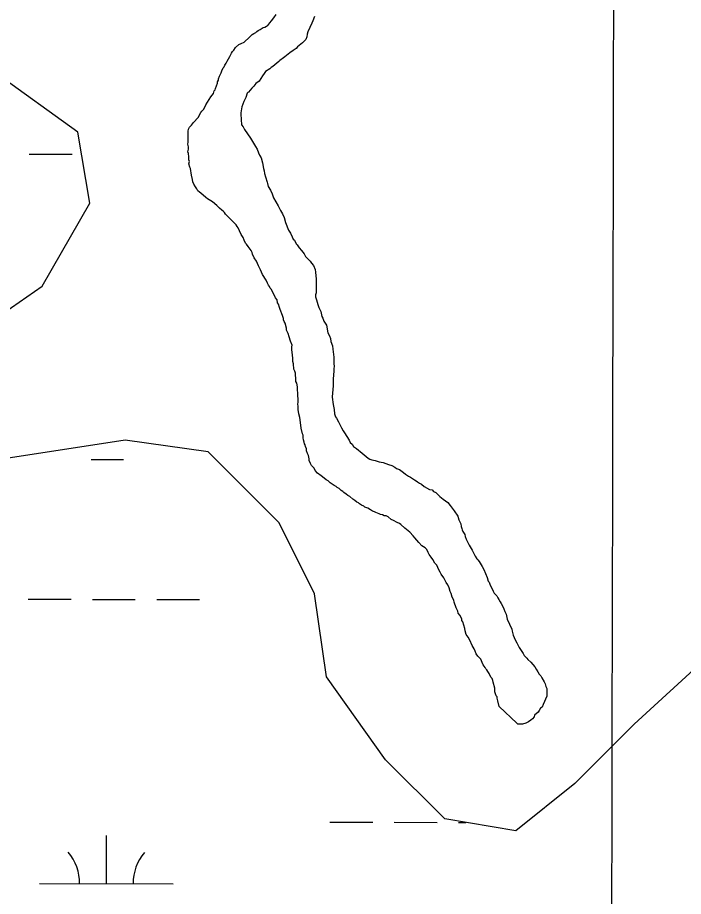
# Model space of a CAD drawing. Extents: x 3180038 to 3217926, y 922069 to 947485.
# Drawn here: x 3202091 to 3202589, y 928423 to 929080 of the extents above; entities that cross this region are included whole.
import ezdxf

# ---------------------------------------------------------------- set-up
doc = ezdxf.new("R2010")
doc.units = 0
for name, color, linetype in [('V-GRID-MAJR', 7, 'Continuous'), ('V-TOPO-SHOR', 7, 'Continuous'), ('V-WETL-SWMP', 7, 'Continuous')]:
    doc.layers.add(name, color=color, linetype=linetype)

msp = doc.modelspace()

# ---------------------------------------------------------------- linework, layer by layer
at = {"layer": 'V-GRID-MAJR'}
msp.add_spline([(3202533.62, 927477.54), (3202546.84, 933537.25), (3202560.07, 939600.32), (3202573.29, 945663.45), (3202573.3, 945666.77)], degree=3, dxfattribs=at)
at = {"layer": 'V-TOPO-SHOR'}
for points in [[(3202218.76, 928979.88), (3202219.15, 928981.77), (3202219.16, 928983.66), (3202218.79, 928985.54), (3202218.8, 928987.05), (3202218.81, 928990.07), (3202218.83, 928992.34), (3202218.84, 928995.36), (3202219.23, 928996.87), (3202219.99, 928998.37), (3202221.51, 928999.88), (3202223.03, 929001.76), (3202226.44, 929005.51), (3202228.35, 929009.28), (3202229.11, 929010.41), (3202230.63, 929011.91), (3202232.15, 929014.92), (3202235.96, 929020.94), (3202237.86, 929023.57), (3202238.25, 929025.46), (3202239.01, 929026.21), (3202239.39, 929027.34), (3202240.16, 929029.22), (3202240.92, 929031.11), (3202240.93, 929032.24), (3202241.69, 929033.37), (3202241.69, 929034.5), (3202242.46, 929036.39), (3202243.6, 929039.02), (3202243.99, 929040.53), (3202245.13, 929042.79), (3202245.89, 929043.54), (3202246.27, 929044.67), (3202247.42, 929046.17), (3202248.18, 929047.68), (3202250.08, 929051.07), (3202251.23, 929053.7), (3202251.99, 929054.83), (3202253.13, 929055.96), (3202254.27, 929057.84), (3202256.92, 929060.09), (3202258.44, 929060.84), (3202260.71, 929061.96), (3202264.88, 929065.71), (3202266.02, 929066.84), (3202266.78, 929067.59), (3202267.91, 929068.34), (3202269.43, 929069.09), (3202270.18, 929069.84), (3202271.32, 929070.59), (3202272.84, 929071.34), (3202275.11, 929072.83), (3202276.24, 929073.21), (3202277.38, 929073.95), (3202278.51, 929074.33), (3202279.27, 929075.45), (3202280.03, 929076.21), (3202281.17, 929077.71), (3202283.07, 929079.96), (3202284.59, 929082.6)], [(3202313.27, 929080.94), (3202312.13, 929077.93), (3202311.36, 929076.04), (3202308.31, 929069.64), (3202307.92, 929067.76), (3202307.54, 929065.87), (3202306.77, 929063.99), (3202304.49, 929061.36), (3202300.7, 929058.36), (3202299.57, 929057.23), (3202297.29, 929055.73), (3202295.02, 929053.86), (3202292.36, 929051.98), (3202291.23, 929050.86), (3202290.09, 929050.11), (3202287.44, 929048.23), (3202286.68, 929047.48), (3202282.13, 929043.73), (3202280.99, 929042.98), (3202279.86, 929041.86), (3202276.83, 929039.98), (3202275.69, 929038.48), (3202274.55, 929036.6), (3202271.88, 929032.84), (3202269.61, 929030.96), (3202268.09, 929029.08), (3202266.57, 929027.58), (3202263.91, 929024.57), (3202263.53, 929024.2), (3202263.15, 929023.82), (3202262.01, 929020.43), (3202260.48, 929017.42), (3202258.95, 929013.65), (3202258.17, 929009.12), (3202258.52, 929003.08), (3202258.89, 929001.19), (3202258.88, 929000.06), (3202260.01, 928998.55), (3202261.13, 928996.65), (3202265.62, 928990.21), (3202269.37, 928983.78), (3202270.49, 928981.88), (3202271.61, 928979.23), (3202272.35, 928977.34), (3202273.48, 928975.45), (3202274.59, 928971.67), (3202275.32, 928967.51), (3202275.69, 928965.62), (3202276.06, 928963.73), (3202276.8, 928961.09), (3202277.91, 928957.31), (3202278.28, 928956.17), (3202278.65, 928953.91), (3202280.53, 928951.25), (3202281.64, 928948.61), (3202282.76, 928945.58), (3202286.13, 928939.52), (3202288, 928936.12), (3202289.49, 928933.46), (3202290.61, 928930.82)], [(3202301.22, 928789.96), (3202300.84, 928791.09), (3202301.23, 928792.98), (3202301.24, 928794.11), (3202301.24, 928795.62), (3202300.87, 928797.13), (3202300.53, 928804.31), (3202300.17, 928806.95), (3202299.42, 928808.09), (3202299.43, 928809.22), (3202299.08, 928814.51), (3202298.71, 928816.02), (3202297.96, 928817.53), (3202297.6, 928821.31), (3202297.23, 928823.2), (3202297.25, 928825.46), (3202296.88, 928828.11), (3202296.52, 928831.88), (3202296.53, 928834.15), (3202296.54, 928835.28), (3202295.42, 928838.31), (3202294.31, 928841.71), (3202293.56, 928843.98), (3202292.44, 928846.63), (3202292.45, 928848.14), (3202291.34, 928851.92), (3202290.59, 928853.05), (3202290.22, 928854.19), (3202290.22, 928855.32), (3202289.48, 928857.59), (3202287.62, 928862.13), (3202287.25, 928863.64), (3202286.51, 928865.91), (3202285.76, 928867.05), (3202285.39, 928869.31), (3202284.26, 928870.83), (3202282.02, 928875.37), (3202280.9, 928877.26), (3202280.15, 928878.02), (3202279.78, 928879.16), (3202279.03, 928880.29), (3202278.28, 928881.81), (3202277.16, 928884.08), (3202274.54, 928888.24), (3202273.05, 928891.65), (3202271.55, 928894.68), (3202270.06, 928898.08), (3202268.19, 928900.73), (3202267.07, 928903.38), (3202266.7, 928904.52), (3202265.95, 928906.03), (3202265.2, 928907.17), (3202263.7, 928909.06), (3202262.58, 928910.96), (3202261.82, 928911.71), (3202260.7, 928913.98), (3202259.96, 928915.87), (3202258.46, 928918.15), (3202257.34, 928920.8), (3202256.22, 928923.07), (3202255.47, 928924.2), (3202254.72, 928925.34), (3202253.6, 928926.48), (3202252.84, 928927.24), (3202252.09, 928927.99), (3202250.59, 928929.51), (3202246.84, 928933.31), (3202246.09, 928934.44), (3202245.33, 928935.2), (3202244.21, 928936.34), (3202242.33, 928937.86), (3202240.45, 928939.76), (3202237.07, 928942.42), (3202235.94, 928943.18), (3202233.3, 928944.7), (3202232.18, 928945.84), (3202228.42, 928948.88), (3202227.29, 928949.64), (3202226.16, 928950.78), (3202225.42, 928952.29), (3202224.29, 928953.81), (3202223.17, 928955.7), (3202222.42, 928957.59), (3202222.05, 928959.1), (3202221.32, 928962.5), (3202220.59, 928967.41), (3202220.21, 928968.55), (3202219.47, 928970.82), (3202219.86, 928972.7), (3202219.49, 928973.84), (3202219.5, 928976.1), (3202219.13, 928978.75), (3202218.76, 928979.88)], [(3202290.61, 928930.82), (3202291.73, 928927.04), (3202293.96, 928921.36), (3202295.46, 928919.09), (3202296.58, 928916.44), (3202297.32, 928914.55), (3202298.45, 928913.79), (3202299.57, 928911.14), (3202300.32, 928910.38), (3202301.82, 928908.11), (3202303.7, 928906.21), (3202305.57, 928903.56), (3202306.69, 928901.67), (3202310.07, 928898.25), (3202311.2, 928896.74), (3202312.7, 928894.84), (3202313.82, 928891.82), (3202314.18, 928889.93), (3202314.54, 928884.64), (3202314.53, 928883.13), (3202314.52, 928882), (3202314.51, 928878.98), (3202314.5, 928876.71), (3202314.48, 928874.45), (3202314.1, 928872.94), (3202314.09, 928871.43), (3202314.83, 928869.16), (3202315.95, 928865.76), (3202316.69, 928863.49), (3202318.19, 928860.46), (3202318.92, 928856.69), (3202319.67, 928855.55), (3202320.41, 928853.28), (3202322.29, 928850.25), (3202323.39, 928844.58), (3202324.51, 928842.31), (3202325.26, 928840.42), (3202325.62, 928838.15), (3202326.74, 928834.75), (3202327.1, 928832.48), (3202327.83, 928826.44), (3202327.81, 928824.18), (3202327.8, 928821.91), (3202328.17, 928819.27), (3202327.78, 928818.14), (3202327.77, 928815.87), (3202327.37, 928810.21), (3202327.35, 928807.95), (3202327.34, 928805.3), (3202326.95, 928801.91), (3202326.93, 928799.64), (3202326.54, 928796.62), (3202327.27, 928790.96), (3202328, 928787.18), (3202328.36, 928784.16), (3202329.11, 928781.89), (3202329.86, 928780.75), (3202331.35, 928778.1), (3202333.6, 928773.56), (3202334.72, 928771.29), (3202335.84, 928769.78), (3202339.21, 928764.47), (3202339.96, 928762.58), (3202341.46, 928761.44), (3202342.58, 928759.55), (3202344.84, 928758.03), (3202348.98, 928754.61), (3202353.49, 928750.81), (3202354.61, 928750.05), (3202356.12, 928749.67), (3202358.76, 928749.27), (3202361.78, 928748.13), (3202364.79, 928747.73), (3202368.56, 928746.2), (3202371.2, 928745.43), (3202373.46, 928744.29), (3202374.59, 928743.15), (3202376.85, 928742.38), (3202379.86, 928740.11), (3202381.36, 928738.97), (3202383.62, 928737.44), (3202385.12, 928736.68), (3202388.13, 928734.78), (3202389.26, 928734.02), (3202390.39, 928733.26), (3202391.89, 928732.12), (3202393.4, 928731.35), (3202395.28, 928729.83), (3202399.42, 928727.55), (3202401.31, 928727.16), (3202402.43, 928726.02), (3202403.94, 928725.26), (3202405.07, 928724.12), (3202406.94, 928722.22), (3202409.58, 928720.32), (3202412.96, 928717.66), (3202414.84, 928715.39), (3202417.84, 928711.6), (3202420.46, 928707.43), (3202421.2, 928704.79), (3202422.32, 928702.89)], [(3202426.8, 928619.07), (3202426.06, 928621.71), (3202425.69, 928623.6), (3202424.2, 928628.52), (3202423.46, 928629.65), (3202423.46, 928630.79), (3202421.97, 928633.44), (3202420.84, 928634.95), (3202420.47, 928636.46), (3202419.35, 928639.11), (3202417.86, 928643.27), (3202417.49, 928644.79), (3202416.37, 928647.06), (3202415.63, 928649.7), (3202414.88, 928651.22), (3202414.14, 928653.86), (3202413.02, 928656.13), (3202411.9, 928658.03), (3202410.03, 928661.43), (3202408.15, 928664.09), (3202407.41, 928665.6), (3202406.28, 928667.49), (3202404.79, 928670.9), (3202403.29, 928672.41), (3202401.79, 928675.06), (3202400.67, 928676.96), (3202399.17, 928678.85), (3202398.42, 928680.37), (3202397.3, 928682.64), (3202396.18, 928683.77), (3202393.54, 928685.3), (3202391.29, 928687.95), (3202388.29, 928691.36), (3202387.16, 928692.88), (3202384.53, 928695.54), (3202380.77, 928698.58), (3202377.77, 928701.23), (3202377.02, 928701.99), (3202375.13, 928702.76), (3202372.5, 928704.28), (3202370.61, 928705.05), (3202368.36, 928706.95), (3202366.85, 928707.71), (3202365.35, 928707.72), (3202364.22, 928708.48), (3202362.71, 928708.86), (3202361.58, 928709.24), (3202359.32, 928710.39), (3202358.19, 928710.77), (3202356.68, 928711.16), (3202355.17, 928712.3), (3202353.29, 928713.44), (3202351.03, 928714.21), (3202350.28, 928714.97), (3202348.4, 928715.73), (3202346.89, 928716.87), (3202346.14, 928717.63), (3202345.01, 928718.01), (3202343.51, 928719.15), (3202342, 928720.29), (3202339.75, 928722.19), (3202338.24, 928722.96), (3202337.12, 928724.09), (3202335.24, 928725.23), (3202334.48, 928725.99), (3202333.36, 928726.75), (3202331.85, 928728.27), (3202330.35, 928729.03), (3202329.6, 928729.79), (3202328.09, 928730.56), (3202325.08, 928732.46), (3202323.58, 928733.98), (3202322.07, 928734.74), (3202320.57, 928735.88), (3202318.31, 928737.78), (3202315.68, 928739.68), (3202313.8, 928741.58), (3202313.06, 928743.47), (3202312.31, 928744.23), (3202311.18, 928745.36), (3202310.43, 928746.88), (3202309.31, 928749.15), (3202309.32, 928750.28), (3202308.95, 928752.93), (3202308.21, 928754.44), (3202307.46, 928756.33), (3202307.47, 928757.84), (3202306.72, 928759.73), (3202306.35, 928760.87), (3202305.98, 928761.62), (3202305.61, 928762.76), (3202305.24, 928764.65), (3202304.87, 928766.16), (3202304.88, 928768.05), (3202304.51, 928769.18), (3202303.4, 928773.34), (3202303.03, 928775.61), (3202302.3, 928781.27), (3202301.56, 928783.92), (3202301.2, 928787.32), (3202301.22, 928789.96)], [(3202422.32, 928702.89), (3202422.69, 928701.76), (3202423.06, 928699.87), (3202423.43, 928698.36), (3202423.8, 928697.22), (3202424.17, 928696.09), (3202425.67, 928693.82), (3202426.04, 928692.3), (3202426.79, 928690.41), (3202427.91, 928687.77), (3202429.03, 928685.87), (3202431.27, 928682.09), (3202433.51, 928677.54), (3202434.64, 928675.65), (3202435.39, 928674.89), (3202436.52, 928673.75), (3202438.76, 928669.97), (3202439.88, 928667.7), (3202442.5, 928661.64), (3202443.23, 928659), (3202443.99, 928658.24), (3202444.73, 928655.97), (3202445.85, 928653.7), (3202446.97, 928651.43), (3202447.72, 928649.92), (3202449.6, 928648.02), (3202450.34, 928646.51), (3202451.09, 928645.37), (3202452.22, 928643.47), (3202452.96, 928642.34), (3202454.09, 928640.07), (3202454.83, 928638.18), (3202455.58, 928636.29), (3202456.7, 928634.39), (3202457.43, 928630.61), (3202460.79, 928623.05), (3202461.16, 928621.53), (3202461.9, 928618.51), (3202463.4, 928615.11), (3202464.52, 928612.83), (3202466.39, 928609.43), (3202469.38, 928604.88), (3202470.13, 928603.37), (3202472.01, 928601.47), (3202472.76, 928600.34), (3202475.01, 928598.44), (3202478.01, 928595.02), (3202479.14, 928593.13), (3202480.26, 928591.24), (3202481.38, 928589.34), (3202482.51, 928588.2), (3202483.26, 928586.69), (3202485.13, 928583.66), (3202485.88, 928582.15), (3202486.24, 928580.26), (3202486.99, 928578.75), (3202486.96, 928573.08), (3202484.29, 928566.68), (3202483.52, 928564.8), (3202482.39, 928564.05), (3202481.24, 928562.16), (3202480.48, 928561.04), (3202477.83, 928558.79), (3202477.44, 928557.65), (3202476.31, 928556.15), (3202475.17, 928555.03), (3202473.27, 928553.9), (3202471.38, 928552.78), (3202468.73, 928552.04), (3202467.6, 928552.04), (3202466.47, 928552.05), (3202465.34, 928552.05), (3202464.59, 928552.81), (3202451.44, 928565.34), (3202450.33, 928569.5), (3202449.96, 928571.38), (3202449.96, 928572.52), (3202449.21, 928573.28), (3202448.1, 928576.3), (3202448.1, 928577.43), (3202448.11, 928578.94), (3202447, 928583.48), (3202446.63, 928584.61), (3202446.26, 928586.13), (3202445.13, 928587.26), (3202444.01, 928589.91), (3202442.89, 928591.43), (3202442.14, 928592.57), (3202441.39, 928593.32), (3202441.02, 928594.46), (3202439.52, 928596.35), (3202438.77, 928598.24), (3202437.65, 928600.52), (3202435.4, 928602.79), (3202434.27, 928604.69), (3202433.53, 928606.58), (3202432.78, 928608.47), (3202431.28, 928610.74), (3202429.42, 928614.9), (3202428.3, 928617.17), (3202426.8, 928619.07)]]:
    msp.add_lwpolyline(points, dxfattribs=at)
at = {"layer": 'V-WETL-SWMP'}
for p, q in [((3202100.16, 928978.15), (3202132.16, 928978.08)), ((3202146.49, 928750.01), (3202170.49, 928749.96)), ((3202099.41, 928645.48), (3202131.41, 928645.4)), ((3202147.41, 928645.37), (3202179.41, 928645.3)), ((3202195.41, 928645.26), (3202227.41, 928645.19)), ((3202324.94, 928478.79), (3202356.94, 928478.72)), ((3202372.94, 928478.69), (3202404.94, 928478.61)), ((3202420.94, 928478.58), (3202426.41, 928478.56)), ((3202157.77, 928432.74), (3202157.85, 928468.74)), ((3202107.77, 928432.85), (3202207.77, 928432.63))]:
    msp.add_line(p, q, dxfattribs=at)
for points in [[(3201994.91, 928799.86), (3202109.91, 928879.53), (3202145.3, 928941.49), (3202136.45, 928994.6), (3202074.53, 929038.86)], [(3202757.7, 928740.06), (3202552.23, 928552), (3202508, 928507.74), (3202463.77, 928472.33), (3202410.69, 928481.19), (3202366.46, 928525.45), (3202322.22, 928587.41), (3202313.38, 928649.37), (3202286.84, 928702.49), (3202233.76, 928755.6), (3202171.84, 928764.45), (3202056.83, 928746.75)]]:
    msp.add_lwpolyline(points, dxfattribs=at)
for centre, start, end in [((3202102.53, 928433.34), 359.09901, 40.64267), ((3202213.01, 928433.09), 139.09901, 180.64267)]:
    msp.add_arc(centre, 35.25, start, end, dxfattribs=at)

doc.saveas('drawing.dxf')
